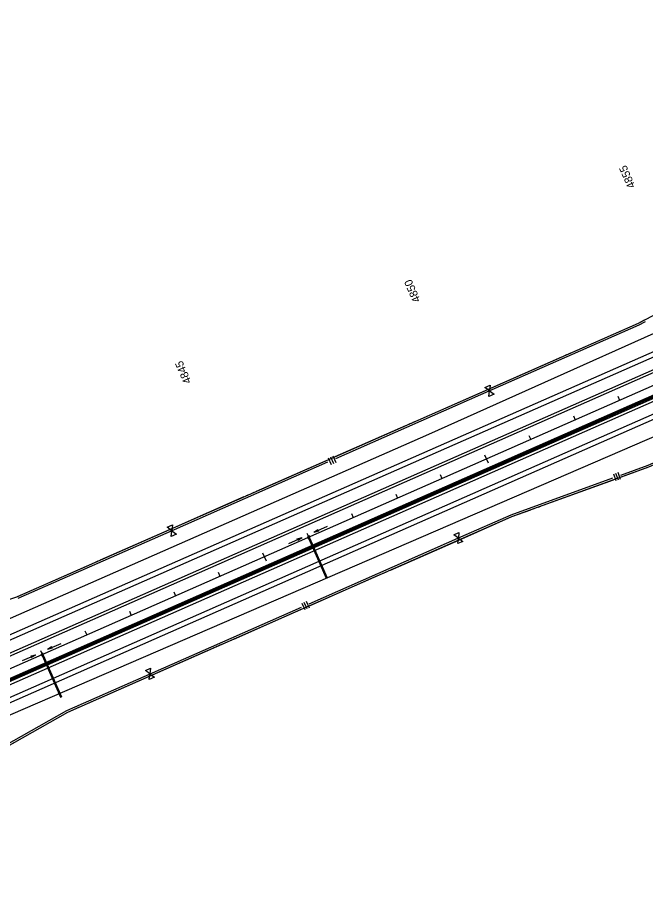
# Model space of a CAD drawing. Extents: x 192699 to 285914, y 194342 to 233219.
# Drawn here: x 230272 to 231567, y 216017 to 217813 of the extents above; entities that cross this region are included whole.
import ezdxf

# ---------------------------------------------------------------- set-up
doc = ezdxf.new("R2010")
doc.units = 0
for name, color, linetype in [('CENT LINE', 7, 'Continuous'), ('CONCRETE', 7, 'Continuous'), ('DRAINAGE', 7, 'Continuous'), ('DRAINAGE ARROWS', 7, 'Continuous'), ('Flood Plain', 7, 'Continuous'), ('R-W - CofA', 7, 'Continuous'), ('R_Water Annot', 7, 'Continuous'), ('ROAD', 7, 'Continuous'), ('SHOULDER', 7, 'Continuous'), ('STATIONING1', 7, 'Continuous'), ('WRSF', 7, 'Continuous')]:
    doc.layers.add(name, color=color, linetype=linetype)

msp = doc.modelspace()

# ---------------------------------------------------------------- linework, layer by layer
at = {"layer": 'CENT LINE'}
msp.add_line((229622.3, 216190.7), (246993.1, 223840), dxfattribs=at)
at = {"layer": 'CONCRETE'}
for p, q in [((229532.7, 216131.5), (232676.2, 217515.8)), ((229534.3, 216127.9), (232677.6, 217512.1))]:
    msp.add_line(p, q, dxfattribs=at)
at = {"layer": 'DRAINAGE'}
for points in [[(230871.8, 216738.7), (230875.5, 216740.3), (230873.9, 216744), (230870.2, 216742.4)], [(230322.7, 216496.9), (230326.4, 216498.5), (230324.7, 216502.2), (230321.1, 216500.6)]]:
    msp.add_lwpolyline(points, close=True, dxfattribs=at)
for points in [[(230872.7, 216739.1), (230909, 216656.7)], [(230874.6, 216739.9), (230910.8, 216657.6)], [(230909, 216656.7), (230910.8, 216657.6)], [(230323.6, 216497.3), (230361.5, 216411.3)], [(230325.4, 216498.1), (230363.3, 216412.1)], [(230361.5, 216411.3), (230363.3, 216412.1)]]:
    msp.add_lwpolyline(points, dxfattribs=at)
at = {"layer": 'DRAINAGE ARROWS'}
for p, q in [((230891.7, 216756.5), (230883.2, 216751.1)), ((230891.8, 216756.2), (230884.7, 216751.7)), ((230891.9, 216756), (230886.3, 216752.4)), ((230892, 216755.8), (230887.8, 216753.1)), ((230892.1, 216755.5), (230889.4, 216753.8)), ((230892.2, 216755.3), (230890.9, 216754.5)), ((230892.4, 216754.9), (230890.9, 216754.5)), ((230892.9, 216753.7), (230891.7, 216756.5)), ((230849.3, 216737.9), (230859.1, 216740.5)), ((230850.5, 216735.1), (230849.3, 216737.9)), ((230849.4, 216737.6), (230857.6, 216739.8)), ((230849.5, 216737.4), (230856, 216739.1)), ((230849.6, 216737.2), (230854.4, 216738.5)), ((230849.7, 216736.9), (230852.9, 216737.8)), ((230849.8, 216736.7), (230851.4, 216737.1)), ((230850, 216736.3), (230851.4, 216737.1)), ((230850.1, 216736), (230852.9, 216737.8)), ((230850.2, 216735.8), (230854.4, 216738.5)), ((230850.3, 216735.6), (230856, 216739.1)), ((230850.4, 216735.3), (230857.6, 216739.8)), ((230850.5, 216735.1), (230859.1, 216740.5)), ((230892.9, 216753.7), (230883.2, 216751.1)), ((230892.8, 216753.9), (230884.7, 216751.7)), ((230892.7, 216754.2), (230886.3, 216752.4)), ((230892.6, 216754.4), (230887.8, 216753.1)), ((230892.5, 216754.6), (230889.4, 216753.8)), ((230342.9, 216515), (230334.3, 216509.6)), ((230344.1, 216512.3), (230334.3, 216509.6)), ((230343, 216514.8), (230335.8, 216510.3)), ((230344, 216512.5), (230335.8, 216510.3)), ((230343.1, 216514.5), (230337.4, 216511)), ((230343.9, 216512.7), (230337.4, 216511)), ((230343.2, 216514.3), (230338.9, 216511.6)), ((230343.8, 216512.9), (230338.9, 216511.6)), ((230343.3, 216514.1), (230340.5, 216512.3)), ((230343.7, 216513.2), (230340.5, 216512.3)), ((230343.4, 216513.8), (230342, 216513)), ((230343.6, 216513.4), (230342, 216513)), ((230344.1, 216512.3), (230342.9, 216515)), ((230300.4, 216496.4), (230310.2, 216499)), ((230301.6, 216493.6), (230300.4, 216496.4)), ((230300.5, 216496.2), (230308.7, 216498.3)), ((230300.6, 216495.9), (230307.1, 216497.7)), ((230300.7, 216495.7), (230305.6, 216497)), ((230300.8, 216495.5), (230304, 216496.3)), ((230300.9, 216495.2), (230302.5, 216495.6)), ((230301.1, 216494.8), (230302.5, 216495.6)), ((230301.2, 216494.6), (230304, 216496.3)), ((230301.3, 216494.3), (230305.6, 216497)), ((230301.4, 216494.1), (230307.1, 216497.7)), ((230301.5, 216493.9), (230308.7, 216498.3)), ((230301.6, 216493.6), (230310.2, 216499))]:
    msp.add_line(p, q, dxfattribs=at)
at = {"layer": 'Flood Plain'}
for points in [[(232386, 218172.2), (232280.2, 217748.8), (232113, 217427.9), (231843.4, 217277.7), (231120, 216953.3), (230108.2, 216508.6)], [(231822.2, 216400.5), (232116.4, 217178.5), (229548.4, 216068.7)]]:
    msp.add_lwpolyline(points, dxfattribs=at)
at = {"layer": 'R-W - CofA'}
for p, q in [((231235.9, 217050.1), (231246.7, 217054.9)), ((231245.4, 217043.1), (231235.9, 217050.1)), ((231244.2, 217031.3), (231245.4, 217043.1)), ((231246.7, 217054.9), (231245.4, 217043.1)), ((231245.4, 217043.1), (231255, 217036.1)), ((231255, 217036.1), (231244.2, 217031.3)), ((230913.1, 216905), (230919.2, 216891.1)), ((230917.7, 216907), (230923.8, 216893.2)), ((230922.3, 216909), (230928.4, 216895.2)), ((231500.9, 216871.6), (231505.9, 216857.8)), ((231505.5, 216873.3), (231510.5, 216859.5)), ((231510.1, 216875), (231515.1, 216861.2)), ((230581, 216761.7), (230591.9, 216766.5)), ((230590.6, 216754.7), (230581, 216761.7)), ((230591.9, 216766.5), (230590.6, 216754.7)), ((230589.3, 216742.9), (230590.6, 216754.7)), ((230600.1, 216747.7), (230589.3, 216742.9)), ((230590.6, 216754.7), (230600.1, 216747.7)), ((231172.1, 216746.3), (231182.6, 216750.9)), ((231181.4, 216739.4), (231172.1, 216746.3)), ((231180.1, 216728), (231181.4, 216739.4)), ((231182.6, 216750.9), (231181.4, 216739.4)), ((231181.4, 216739.4), (231190.7, 216732.6)), ((231190.7, 216732.6), (231180.1, 216728)), ((230858.6, 216605.3), (230864.5, 216591.9)), ((230863.1, 216607.3), (230869, 216593.9)), ((230867.6, 216609.3), (230873.5, 216595.8)), ((230536.1, 216466.2), (230546.7, 216470.9)), ((230546.7, 216470.9), (230545.4, 216459.4)), ((230545.4, 216459.4), (230536.1, 216466.2)), ((230544.2, 216448), (230545.4, 216459.4)), ((230554.7, 216452.6), (230544.2, 216448)), ((230545.4, 216459.4), (230554.7, 216452.6))]:
    msp.add_line(p, q, dxfattribs=at)
for points in [[(229545.7, 216364.6), (229698, 216431.6), (230271.3, 216618.5), (231552.6, 217182.7), (231819.1, 217321.9), (232002.1, 217402.5), (232284.7, 217505.1), (232925.4, 217787.3), (233080.2, 217931.9), (233354.8, 218052.8), (233566, 218069.4), (234847.3, 218633.6), (234918.7, 218719.6), (235193.2, 218840.5), (235392.4, 218884.5), (236267.2, 219269.8)], [(229698.9, 216016.8), (229851.2, 216083.8), (230376.1, 216380.6), (231291.3, 216783.6), (231573.9, 216886.2), (232123, 217128), (232389.5, 217267.2), (232847.1, 217468.7), (233058.4, 217485.2), (233332.9, 217606.1), (233487.8, 217750.8), (234952.1, 218395.6), (235063.7, 218390.2), (235338.3, 218511.1), (235505.2, 218628.3), (236242.4, 218952.9)], [(231420.1, 217124.4), (231552.6, 217182.7), (231565.3, 217189.4)], [(231250.9, 217045.5), (231554.3, 217179.1), (231567.1, 217185.8)], [(231399.5, 217115.3), (231405.1, 217117.8)], [(231409.8, 217119.9), (231415.4, 217122.3)], [(231249.3, 217049.2), (231394.8, 217113.3)], [(230929, 216903.7), (231250.9, 217045.5)], [(231098.2, 216982.7), (231249.3, 217049.2)], [(231516.2, 216869.4), (231572.5, 216889.8), (231830, 217003.2)], [(230927.4, 216907.4), (231073, 216971.5)], [(231077.6, 216973.6), (231083.3, 216976.1)], [(231087.9, 216978.1), (231093.6, 216980.6)], [(231517.6, 216865.7), (231573.9, 216886.2), (231660.4, 216924.3)], [(230765.2, 216836), (230910.8, 216900.1)], [(230596, 216757.1), (230912.4, 216896.4)], [(231186.7, 216741.8), (231289.8, 216787.2), (231499.7, 216863.4)], [(231355.8, 216807), (231501, 216859.7)], [(230744.6, 216826.9), (230750.2, 216829.4)], [(230754.9, 216831.5), (230760.5, 216834)], [(230594.4, 216760.8), (230739.9, 216824.9)], [(231188.2, 216738.2), (231291.3, 216783.6), (231330.6, 216797.9)], [(231335.3, 216799.6), (231340.9, 216801.6)], [(231345.6, 216803.3), (231351.2, 216805.3)], [(230274.1, 216615.4), (230596, 216757.1)], [(230443.4, 216694.3), (230594.4, 216760.8)], [(230874.1, 216604.1), (231186.7, 216741.8)], [(231041.6, 216673.6), (231188.2, 216738.2)], [(230272.5, 216619), (230418.1, 216683.1)], [(230422.8, 216685.2), (230428.4, 216687.7)], [(230433.1, 216689.7), (230438.7, 216692.2)], [(231021.6, 216664.8), (231027, 216667.2)], [(231031.6, 216669.2), (231037, 216671.6)], [(230875.7, 216600.6), (231017, 216662.8)], [(230550.7, 216461.7), (230858, 216597)], [(230718.2, 216531.2), (230859.6, 216593.5)], [(230698.2, 216522.4), (230703.7, 216524.8)], [(230708.2, 216526.8), (230713.7, 216529.2)], [(230552.3, 216458.1), (230693.7, 216520.4)], [(230244.5, 216310.6), (230374.4, 216384.1), (230550.7, 216461.7)], [(230405.6, 216393.6), (230552.3, 216458.1)], [(230246.4, 216307.2), (230376.1, 216380.6), (230381.1, 216382.8)], [(230385.6, 216384.8), (230391.1, 216387.2)], [(230395.6, 216389.2), (230401.1, 216391.6)]]:
    msp.add_lwpolyline(points, dxfattribs=at)
at = {"layer": 'R_Water Annot'}
for p, q in [((230910.6, 216763.2), (230883.2, 216751.1)), ((230891.7, 216756.5), (230883.2, 216751.1)), ((230891.8, 216756.2), (230884.7, 216751.7)), ((230891.9, 216756), (230886.3, 216752.4)), ((230892, 216755.8), (230887.8, 216753.1)), ((230892.1, 216755.5), (230889.4, 216753.8)), ((230892.2, 216755.3), (230890.9, 216754.5)), ((230892.4, 216754.9), (230890.9, 216754.5)), ((230892.9, 216753.7), (230891.7, 216756.5)), ((230831.6, 216728.5), (230859.1, 216740.5)), ((230849.3, 216737.9), (230859.1, 216740.5)), ((230850.5, 216735.1), (230849.3, 216737.9)), ((230849.4, 216737.6), (230857.6, 216739.8)), ((230849.5, 216737.4), (230856, 216739.1)), ((230849.6, 216737.2), (230854.4, 216738.5)), ((230849.7, 216736.9), (230852.9, 216737.8)), ((230849.8, 216736.7), (230851.4, 216737.1)), ((230850, 216736.3), (230851.4, 216737.1)), ((230850.1, 216736), (230852.9, 216737.8)), ((230850.2, 216735.8), (230854.4, 216738.5)), ((230850.3, 216735.6), (230856, 216739.1)), ((230850.4, 216735.3), (230857.6, 216739.8)), ((230850.5, 216735.1), (230859.1, 216740.5)), ((230892.9, 216753.7), (230883.2, 216751.1)), ((230892.8, 216753.9), (230884.7, 216751.7)), ((230892.7, 216754.2), (230886.3, 216752.4)), ((230892.6, 216754.4), (230887.8, 216753.1)), ((230892.5, 216754.6), (230889.4, 216753.8)), ((230361.8, 216521.7), (230334.3, 216509.6)), ((230342.9, 216515), (230334.3, 216509.6)), ((230344.1, 216512.3), (230334.3, 216509.6)), ((230343, 216514.8), (230335.8, 216510.3)), ((230344, 216512.5), (230335.8, 216510.3)), ((230343.1, 216514.5), (230337.4, 216511)), ((230343.9, 216512.7), (230337.4, 216511)), ((230343.2, 216514.3), (230338.9, 216511.6)), ((230343.8, 216512.9), (230338.9, 216511.6)), ((230343.3, 216514.1), (230340.5, 216512.3)), ((230343.7, 216513.2), (230340.5, 216512.3)), ((230343.4, 216513.8), (230342, 216513)), ((230343.6, 216513.4), (230342, 216513)), ((230344.1, 216512.3), (230342.9, 216515)), ((230282.7, 216487), (230310.2, 216499)), ((230300.4, 216496.4), (230310.2, 216499)), ((230301.6, 216493.6), (230300.4, 216496.4)), ((230300.5, 216496.2), (230308.7, 216498.3)), ((230300.6, 216495.9), (230307.1, 216497.7)), ((230300.7, 216495.7), (230305.6, 216497)), ((230300.8, 216495.5), (230304, 216496.3)), ((230300.9, 216495.2), (230302.5, 216495.6)), ((230301.1, 216494.8), (230302.5, 216495.6)), ((230301.2, 216494.6), (230304, 216496.3)), ((230301.3, 216494.3), (230305.6, 216497)), ((230301.4, 216494.1), (230307.1, 216497.7)), ((230301.5, 216493.9), (230308.7, 216498.3)), ((230301.6, 216493.6), (230310.2, 216499))]:
    msp.add_line(p, q, dxfattribs=at)
at = {"layer": 'ROAD'}
for p, q in [((229610.2, 216218.1), (246981, 223867.5)), ((229634.4, 216163.2), (247005.2, 223812.6)), ((229644.1, 216141.2), (235816.6, 218859.4)), ((229600.5, 216240.1), (235301.2, 218750.4))]:
    msp.add_line(p, q, dxfattribs=at)
at = {"layer": 'SHOULDER'}
for p, q in [((229596.5, 216249.2), (233147.4, 217812.9)), ((229612.6, 216212.6), (233126.9, 217760.2)), ((229632, 216168.7), (233098.6, 217695.3)), ((229648.1, 216132.1), (233078.2, 217642.6))]:
    msp.add_line(p, q, dxfattribs=at)
at = {"layer": 'STATIONING1'}
for points in [[(231509.8, 217031.7), (231513.5, 217023.5)], [(231418.3, 216991.4), (231421.9, 216983.2)], [(231326.8, 216951.1), (231330.4, 216942.9)], [(231235.3, 216910.8), (231242.5, 216894.3)], [(231143.8, 216870.5), (231147.4, 216862.3)], [(231052.2, 216830.2), (231055.9, 216822)], [(230960.7, 216789.9), (230964.4, 216781.7)], [(230869.2, 216749.6), (230872.8, 216741.4)], [(230777.7, 216709.3), (230784.9, 216692.8)], [(230686.2, 216669), (230689.8, 216660.7)], [(230594.6, 216628.7), (230598.3, 216620.4)], [(230503.1, 216588.4), (230506.8, 216580.1)], [(230411.6, 216548.1), (230415.2, 216539.8)], [(230320.1, 216507.8), (230327.3, 216491.3)]]:
    msp.add_lwpolyline(points, dxfattribs=at)
at = {"layer": 'WRSF'}
msp.add_line((229533.5, 216129.7), (232676.9, 217513.9), dxfattribs=at)

# ---------------------------------------------------------------- texts
at = {"layer": 'STATIONING1'}
for s, p in [('4855', (231546.7, 217464.7)), ('4850', (231103.8, 217229.4)), ('4845', (230631.5, 217061.7))]:
    msp.add_text(s, height=16.5, rotation=113.7667, dxfattribs=at).set_placement(p)

doc.saveas('drawing.dxf')
